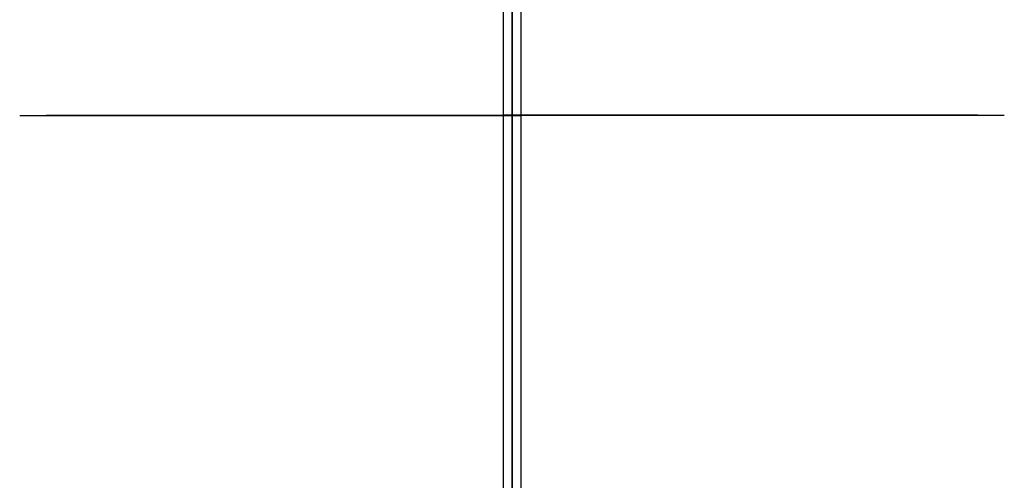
# Model space of a CAD drawing. Header units: millimetres. Extents: x 0 to 297, y 0 to 210.
# Tile 278 of 455: x 145.454 to 146.226, y 158.744 to 159.106. Entities that reach past the tile are written whole.
import ezdxf

# ---------------------------------------------------------------- set-up
doc = ezdxf.new("R2010")
doc.units = ezdxf.units.MM
doc.header["$LTSCALE"] = 16.335
doc.layers.add('INTFCLR_1', color=7, linetype='CONTINUOUS')
doc.layers.add('INTFCLR_72935', color=7, linetype='CONTINUOUS')

msp = doc.modelspace()

# ---------------------------------------------------------------- linework, layer by layer
at = {"layer": 'INTFCLR_1', "color": 6, "linetype": 'Continuous'}
for p, q in [((145.83261, 160.33672), (145.83261, 157.0717)), ((145.83961, 157.09347), (145.83961, 160.33795)), ((145.83961, 159.03086), (145.83261, 159.03086)), ((145.83961, 159.03048), (145.83261, 159.03048)), ((146.20469, 159.03087), (145.83961, 159.03087)), ((146.22569, 159.03047), (145.83961, 159.03047))]:
    msp.add_line(p, q, dxfattribs=at)
at = {"layer": 'INTFCLR_72935', "color": 6, "linetype": 'Continuous'}
for p, q in [((145.83961, 160.33795), (145.83961, 157.07047)), ((145.84661, 160.33672), (145.84661, 157.0717)), ((145.45352, 159.03047), (145.83961, 159.03047)), ((145.47452, 159.03087), (145.83961, 159.03087)), ((145.83961, 159.03086), (145.84661, 159.03086)), ((145.83961, 159.03048), (145.84661, 159.03048))]:
    msp.add_line(p, q, dxfattribs=at)

doc.saveas('drawing.dxf')
